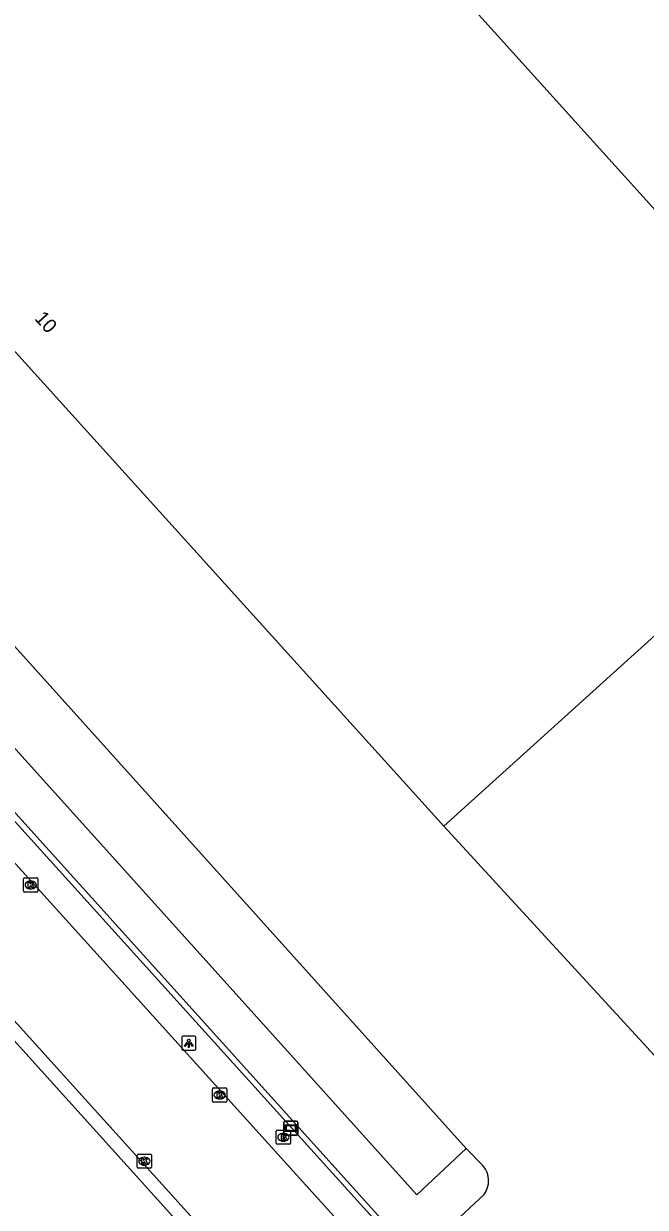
# Model space of a CAD drawing. Extents: x 156141 to 158132, y 385651 to 388399.
# Drawn here: x 156904.1 to 156948.2, y 387639.1 to 387723 of the extents above; entities that cross this region are included whole.
import ezdxf

# ---------------------------------------------------------------- set-up
doc = ezdxf.new("R2010")
doc.units = 0
for name, color, linetype in [('IMGEO_Brandkraan', 7, 'Continuous'), ('IMGEO_Groenvoorziening', 7, 'Continuous'), ('IMGEO_Hek', 7, 'Continuous'), ('IMGEO_Kolk', 7, 'Continuous'), ('IMGEO_Lichtpunt', 7, 'Continuous'), ('IMGEO_Pand', 7, 'Continuous'), ('IMGEO_Pand_nummerreeks', 7, 'Continuous'), ('IMGEO_Parkeervlak_gesloten', 7, 'Continuous'), ('IMGEO_Rijbaan_lokaal_gesloten', 7, 'Continuous'), ('IMGEO_Verklikker', 7, 'Continuous')]:
    doc.layers.add(name, color=color, linetype=linetype)

msp = doc.modelspace()

# ---------------------------------------------------------------- linework, layer by layer
at = {"layer": 'IMGEO_Brandkraan'}
for p, q in [((156922.033, 387643.671), (156922.033, 387644.523)), ((156922.108, 387644.597), (156922.96, 387644.597)), ((156922.544, 387643.817), (156922.519, 387643.817)), ((156922.521, 387644.377), (156922.546, 387644.377)), ((156923.034, 387644.523), (156923.034, 387643.671)), ((156922.96, 387643.597), (156922.108, 387643.597))]:
    msp.add_line(p, q, dxfattribs=at)
for points in [[(156922.033, 387643.671), (156922.033, 387644.523)], [(156922.108, 387644.597), (156922.96, 387644.597)], [(156922.381, 387644.297), (156922.381, 387643.897), (156922.594, 387643.897)], [(156922.612, 387644.297), (156922.381, 387644.297)], [(156922.56, 387644.216), (156922.506, 387644.216), (156922.506, 387644.14)], [(156922.506, 387644.14), (156922.559, 387644.14)], [(156922.568, 387644.064), (156922.506, 387644.064), (156922.506, 387643.983)], [(156922.506, 387643.983), (156922.568, 387643.983)], [(156923.034, 387644.523), (156923.034, 387643.671)], [(156922.96, 387643.597), (156922.108, 387643.597)]]:
    msp.add_lwpolyline(points, dxfattribs=at)
for centre, radius, start, end in [((156922.11, 387644.521), 0.0765, 91.55205, 178.44795), ((156922.11, 387644.521), 0.0765, 91.55205, 178.44795), ((156922.561, 387644.178), 0.0379, 267.82845, 90.93552), ((156922.569, 387644.023), 0.0404, 269.87594, 90.50774), ((156922.6, 387644.148), 0.251, 268.66757, 293.53466), ((156922.616, 387644.152), 0.145, 59.4692, 91.53667), ((156922.641, 387644.199), 0.0922, 285.51372, 58.15012), ((156922.646, 387644.007), 0.105, 301.31148, 78.98903), ((156922.958, 387644.521), 0.0765, 1.55205, 88.44795), ((156922.958, 387644.521), 0.0765, 1.55205, 88.44795), ((156922.11, 387643.673), 0.0765, 181.55205, 268.44795), ((156922.11, 387643.673), 0.0765, 181.55205, 268.44795), ((156922.958, 387643.673), 0.0765, 271.55205, 358.44795), ((156922.958, 387643.673), 0.0765, 271.55205, 358.44795)]:
    msp.add_arc(centre, radius, start, end, dxfattribs=at)
for centre, major_axis, ratio, start_param, end_param in [((156922.52, 387644.097), (-0.387, 0.002), 0.722429, 4.712389, 7.853982), ((156922.545, 387644.097), (-0.39, 0.002), 0.717154, 1.570796, 4.712389)]:
    msp.add_ellipse(centre, major_axis=major_axis, ratio=ratio, start_param=start_param, end_param=end_param, dxfattribs=at)
at = {"layer": 'IMGEO_Groenvoorziening'}
for points in [[(156930.508, 387637.149), (156929.996, 387637.169), (156851.09, 387724.427), (156846.494, 387729.504)], [(156846.823, 387729.924), (156851.133, 387725.147), (156930.508, 387637.149)], [(156878.118, 387678.899), (156878.364, 387678.665), (156896.43, 387658.694), (156911.468, 387642.071), (156919.423, 387633.226), (156925.594, 387626.442), (156937.3, 387613.479), (156947.662, 387602.008), (156958.523, 387588.047), (156962.491, 387582.926), (156966.109, 387578.225)]]:
    msp.add_lwpolyline(points, dxfattribs=at)
at = {"layer": 'IMGEO_Hek'}
for points in [[(156930.508, 387637.149), (156851.133, 387725.147)], [(156968.927, 387574.399), (156967.593, 387576.201), (156966.109, 387578.225), (156962.491, 387582.926), (156958.523, 387588.047), (156947.662, 387602.008), (156937.3, 387613.479), (156925.594, 387626.442), (156919.423, 387633.226), (156911.468, 387642.071), (156896.43, 387658.694), (156878.364, 387678.665), (156878.118, 387678.899)]]:
    msp.add_lwpolyline(points, dxfattribs=at)
at = {"layer": 'IMGEO_Kolk'}
for p, q in [((156904.119, 387661.544), (156904.119, 387662.396)), ((156904.194, 387662.47), (156905.046, 387662.47)), ((156904.607, 387662.25), (156904.632, 387662.25)), ((156905.12, 387662.396), (156905.12, 387661.544)), ((156905.046, 387661.47), (156904.194, 387661.47)), ((156904.63, 387661.69), (156904.605, 387661.69)), ((156917.516, 387646.661), (156917.516, 387647.513)), ((156917.591, 387647.587), (156918.443, 387647.587)), ((156918.004, 387647.367), (156918.029, 387647.367)), ((156918.517, 387647.513), (156918.517, 387646.661)), ((156918.443, 387646.587), (156917.591, 387646.587)), ((156918.027, 387646.807), (156918.002, 387646.807)), ((156912.18, 387641.972), (156912.18, 387642.824)), ((156912.255, 387642.898), (156913.107, 387642.898)), ((156912.691, 387642.118), (156912.666, 387642.118)), ((156912.668, 387642.678), (156912.693, 387642.678)), ((156913.181, 387642.824), (156913.181, 387641.972)), ((156913.107, 387641.898), (156912.255, 387641.898))]:
    msp.add_line(p, q, dxfattribs=at)
for points in [[(156904.119, 387661.544), (156904.119, 387662.396)], [(156904.194, 387662.47), (156905.046, 387662.47)], [(156905.12, 387662.396), (156905.12, 387661.544)], [(156905.046, 387661.47), (156904.194, 387661.47)], [(156904.44, 387662.17), (156904.563, 387662.17), (156904.563, 387662.019), (156904.693, 387662.17), (156904.857, 387662.17), (156904.711, 387662.019), (156904.864, 387661.77), (156904.712, 387661.77), (156904.627, 387661.934), (156904.563, 387661.867), (156904.563, 387661.77), (156904.44, 387661.77), (156904.44, 387662.17)], [(156917.516, 387646.661), (156917.516, 387647.513)], [(156917.591, 387647.587), (156918.443, 387647.587)], [(156917.837, 387647.287), (156917.96, 387647.287), (156917.96, 387647.136), (156918.09, 387647.287), (156918.254, 387647.287), (156918.108, 387647.136), (156918.261, 387646.887), (156918.109, 387646.887), (156918.024, 387647.051), (156917.96, 387646.984), (156917.96, 387646.887), (156917.837, 387646.887), (156917.837, 387647.287)], [(156918.517, 387647.513), (156918.517, 387646.661)], [(156918.443, 387646.587), (156917.591, 387646.587)], [(156912.18, 387641.972), (156912.18, 387642.824)], [(156912.255, 387642.898), (156913.107, 387642.898)], [(156912.501, 387642.598), (156912.624, 387642.598), (156912.624, 387642.447), (156912.754, 387642.598), (156912.918, 387642.598), (156912.772, 387642.447), (156912.925, 387642.198), (156912.773, 387642.198), (156912.688, 387642.362), (156912.624, 387642.295), (156912.624, 387642.198), (156912.501, 387642.198), (156912.501, 387642.598)], [(156913.181, 387642.824), (156913.181, 387641.972)], [(156913.107, 387641.898), (156912.255, 387641.898)]]:
    msp.add_lwpolyline(points, dxfattribs=at)
for centre, start, end in [((156904.196, 387662.394), 91.55205, 178.44795), ((156904.196, 387662.394), 91.55205, 178.44795), ((156905.044, 387662.394), 1.55205, 88.44795), ((156905.044, 387662.394), 1.55205, 88.44795), ((156904.196, 387661.546), 181.55205, 268.44795), ((156904.196, 387661.546), 181.55205, 268.44795), ((156905.044, 387661.546), 271.55205, 358.44795), ((156905.044, 387661.546), 271.55205, 358.44795), ((156917.593, 387647.511), 91.55205, 178.44795), ((156917.593, 387647.511), 91.55205, 178.44795), ((156918.441, 387647.511), 1.55205, 88.44795), ((156918.441, 387647.511), 1.55205, 88.44795), ((156917.593, 387646.663), 181.55205, 268.44795), ((156917.593, 387646.663), 181.55205, 268.44795), ((156918.441, 387646.663), 271.55205, 358.44795), ((156918.441, 387646.663), 271.55205, 358.44795), ((156912.257, 387642.822), 91.55205, 178.44795), ((156912.257, 387642.822), 91.55205, 178.44795), ((156913.105, 387642.822), 1.55205, 88.44795), ((156913.105, 387642.822), 1.55205, 88.44795), ((156912.257, 387641.974), 181.55205, 268.44795), ((156912.257, 387641.974), 181.55205, 268.44795), ((156913.105, 387641.974), 271.55205, 358.44795), ((156913.105, 387641.974), 271.55205, 358.44795)]:
    msp.add_arc(centre, 0.0765, start, end, dxfattribs=at)
for centre, major_axis, ratio, start_param, end_param in [((156904.606, 387661.97), (-0.387, 0.002), 0.722429, 4.712389, 7.853982), ((156904.631, 387661.97), (-0.39, 0.002), 0.717154, 1.570796, 4.712389), ((156918.003, 387647.087), (-0.387, 0.002), 0.722429, 4.712389, 7.853982), ((156918.028, 387647.087), (-0.39, 0.002), 0.717154, 1.570796, 4.712389), ((156912.667, 387642.398), (-0.387, 0.002), 0.722429, 4.712389, 7.853982), ((156912.692, 387642.398), (-0.39, 0.002), 0.717154, 1.570796, 4.712389)]:
    msp.add_ellipse(centre, major_axis=major_axis, ratio=ratio, start_param=start_param, end_param=end_param, dxfattribs=at)
at = {"layer": 'IMGEO_Lichtpunt'}
for p, q in [((156915.329, 387651.158), (156915.329, 387650.351)), ((156915.329, 387651.158), (156915.329, 387650.351)), ((156916.231, 387651.253), (156915.423, 387651.253)), ((156916.231, 387651.253), (156915.423, 387651.253)), ((156916.325, 387650.351), (156916.325, 387651.158)), ((156916.325, 387650.351), (156916.325, 387651.158)), ((156915.423, 387650.257), (156916.231, 387650.257)), ((156915.423, 387650.257), (156916.231, 387650.257))]:
    msp.add_line(p, q, dxfattribs=at)
for points in [[(156915.703, 387650.822), (156915.742, 387650.794), (156915.554, 387650.532), (156915.516, 387650.559), (156915.703, 387650.822)], [(156915.805, 387650.774), (156915.852, 387650.774), (156915.852, 387650.452), (156915.805, 387650.452), (156915.805, 387650.774)], [(156915.915, 387650.794), (156915.953, 387650.821), (156916.14, 387650.559), (156916.101, 387650.531), (156915.915, 387650.794)]]:
    msp.add_lwpolyline(points, dxfattribs=at)
msp.add_circle((156915.828, 387650.956), 0.0994, dxfattribs=at)
for centre, start, end in [((156915.423, 387651.158), 90, 180), ((156915.423, 387651.158), 90, 180), ((156916.231, 387651.158), 0, 90), ((156916.231, 387651.158), 0, 90), ((156915.423, 387650.351), 180, 270), ((156915.423, 387650.351), 180, 270), ((156916.231, 387650.351), 270, 0), ((156916.231, 387650.351), 270, 360)]:
    msp.add_arc(centre, 0.0946, start, end, dxfattribs=at)
at = {"layer": 'IMGEO_Pand'}
for points in [[(156913.722, 387748.724), (156963.879, 387693.195), (156933.912, 387666.142)], [(156933.912, 387666.142), (156873.405, 387733.048)]]:
    msp.add_lwpolyline(points, dxfattribs=at)
at = {"layer": 'IMGEO_Parkeervlak_gesloten'}
msp.add_lwpolyline([(156935.496, 387643.294), (156932.006, 387640.024), (156887.754, 387689.083)], dxfattribs=at)
at = {"layer": 'IMGEO_Rijbaan_lokaal_gesloten'}
for points in [[(156846.886, 387726.042), (156850.92, 387721.633), (156926.563, 387638.018), (156927.239, 387637.26)], [(156933.912, 387666.142), (156948.826, 387649.907), (157003.921, 387699.954), (157034.727, 387665.725)], [(156891.025, 387692.705), (156935.496, 387643.294)], [(156879.481, 387678.846), (156879.508, 387678.816), (156880.175, 387678.093), (156887.408, 387670.091), (156891.136, 387665.968), (156922.531, 387631.246), (156925.308, 387628.175), (156940.238, 387611.666), (156946.624, 387604.615)], [(156935.496, 387643.294), (156936.704, 387642.065)], [(156936.769, 387640.046), (156931.96, 387635.552)]]:
    msp.add_lwpolyline(points, dxfattribs=at)
msp.add_arc((156935.45, 387641.014), 1.636, 323.72045, 39.96745, dxfattribs=at)
at = {"layer": 'IMGEO_Verklikker'}
for p, q in [((156922.573, 387644.344), (156922.573, 387645.144)), ((156922.573, 387645.144), (156922.573, 387644.344)), ((156922.673, 387645.244), (156923.463, 387645.244)), ((156923.463, 387645.244), (156922.673, 387645.244)), ((156923.563, 387645.144), (156923.563, 387644.344)), ((156923.563, 387644.344), (156923.563, 387645.144)), ((156923.463, 387644.244), (156922.673, 387644.244)), ((156922.673, 387644.244), (156923.463, 387644.244))]:
    msp.add_line(p, q, dxfattribs=at)
for points in [[(156922.674, 387644.976), (156923.462, 387644.976), (156923.462, 387644.512), (156922.674, 387644.512), (156922.674, 387644.976)], [(156922.739, 387644.911), (156922.739, 387644.577), (156923.397, 387644.577), (156923.397, 387644.911), (156922.739, 387644.911)]]:
    msp.add_lwpolyline(points, dxfattribs=at)
for centre, start, end in [((156922.673, 387645.144), 90, 180), ((156922.673, 387645.144), 90, 180), ((156923.463, 387645.144), 0, 90), ((156923.463, 387645.144), 360, 90), ((156922.673, 387644.344), 180, 270), ((156922.673, 387644.344), 180, 270), ((156923.463, 387644.344), 270, 0), ((156923.463, 387644.344), 270, 0)]:
    msp.add_arc(centre, 0.1, start, end, dxfattribs=at)

# ---------------------------------------------------------------- texts
at = {"layer": 'IMGEO_Pand_nummerreeks'}
msp.add_text('10', height=1, rotation=312.14084, dxfattribs=at).set_placement((156904.838, 387702.08))

doc.saveas('drawing.dxf')
